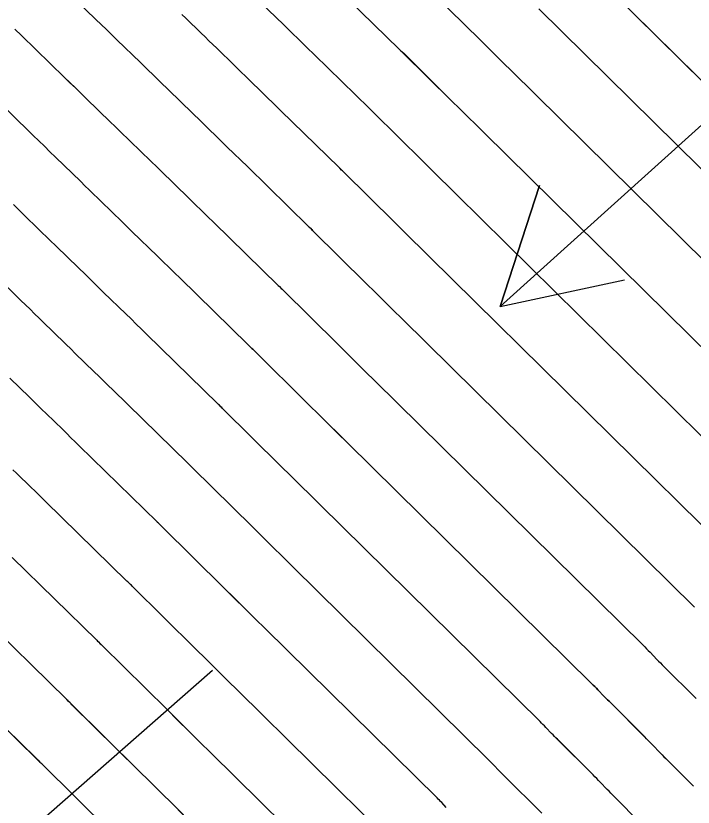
# Model space of a CAD drawing. Extents: x 954385 to 988206, y 1868364 to 1924553.
# Drawn here: x 955897.84 to 955929.86, y 1922962.47 to 1922999.87 of the extents above; entities that cross this region are included whole.
import ezdxf

# ---------------------------------------------------------------- set-up
doc = ezdxf.new("R2010")
doc.units = 0
for name, color, linetype in [('1', 7, 'Continuous'), ('Ex_Major Contours', 7, 'Continuous'), ('Ex_Minor Contours', 7, 'Continuous'), ('Slopes', 7, 'Continuous')]:
    doc.layers.add(name, color=color, linetype=linetype)

msp = doc.modelspace()

# ---------------------------------------------------------------- linework, layer by layer
at = {"layer": '1'}
for points in [[(955944.525, 1922982.753), (955923.853, 1923003.13)], [(955899.72, 1923001.554), (955901.626, 1922999.703), (955901.875, 1922999.461), (955902.123, 1922999.22), (955902.372, 1922998.979), (955902.62, 1922998.738), (955903.734, 1922997.658), (955903.923, 1922997.474), (955904.112, 1922997.291), (955904.3, 1922997.107), (955904.489, 1922996.923), (955905.244, 1922996.188), (955905.433, 1922996.004), (955905.622, 1922995.821), (955905.811, 1922995.637), (955905.999, 1922995.453), (955907.52, 1922993.976), (955907.837, 1922993.668), (955908.153, 1922993.36), (955908.469, 1922993.052), (955908.785, 1922992.744), (955911.676, 1922989.92), (955911.711, 1922989.886), (955911.746, 1922989.851), (955911.833, 1922989.766), (955911.868, 1922989.731), (955911.885, 1922989.714), (955914.402, 1922987.226), (955914.827, 1922986.806), (955915.253, 1922986.385), (955915.678, 1922985.965), (955916.104, 1922985.545), (955929.919, 1922971.928)], [(955934.788, 1922975.536), (955918.687, 1922991.407), (955918.288, 1922991.8), (955917.889, 1922992.194), (955917.49, 1922992.588), (955917.091, 1922992.982), (955914.733, 1922995.314), (955914.7, 1922995.346), (955914.667, 1922995.378), (955914.586, 1922995.459), (955914.553, 1922995.491), (955914.537, 1922995.507), (955911.962, 1922998.022), (955911.598, 1922998.377), (955911.235, 1922998.731), (955910.871, 1922999.086), (955910.506, 1922999.44), (955908.672, 1923001.222)], [(955917.58, 1923000.914), (955919.781, 1922998.738), (955920.153, 1922998.37), (955920.525, 1922998.003), (955920.897, 1922997.635), (955921.27, 1922997.268), (955939.656, 1922979.145)], [(955913.551, 1923000.661), (955915.967, 1922998.3), (955915.999, 1922998.269), (955916.03, 1922998.238), (955916.109, 1922998.161), (955916.141, 1922998.129), (955916.157, 1922998.114), (955918.436, 1922995.86), (955918.822, 1922995.479), (955919.207, 1922995.098), (955919.593, 1922994.718), (955919.978, 1922994.338), (955937.222, 1922977.341)], [(955942.091, 1922980.949), (955922.561, 1923000.199)], [(955905.694, 1922999.936), (955905.876, 1922999.758), (955906.606, 1922999.048), (955906.788, 1922998.87), (955906.971, 1922998.693), (955907.153, 1922998.515), (955907.336, 1922998.338), (955909.013, 1922996.708), (955909.354, 1922996.377), (955909.694, 1922996.046), (955910.034, 1922995.715), (955910.373, 1922995.383), (955913.106, 1922992.713), (955913.14, 1922992.68), (955913.174, 1922992.647), (955913.258, 1922992.564), (955913.292, 1922992.531), (955913.309, 1922992.514), (955915.747, 1922990.104), (955916.159, 1922989.697), (955916.571, 1922989.29), (955916.983, 1922988.883), (955917.395, 1922988.476), (955932.354, 1922973.732)], [(955897.797, 1922999.241), (955898.102, 1922998.944), (955900.143, 1922996.961), (955900.4, 1922996.712), (955900.657, 1922996.462), (955900.914, 1922996.213), (955901.171, 1922995.964), (955902.321, 1922994.847), (955902.517, 1922994.658), (955902.712, 1922994.468), (955902.907, 1922994.278), (955903.102, 1922994.088), (955903.882, 1922993.328), (955904.078, 1922993.139), (955904.273, 1922992.949), (955904.468, 1922992.759), (955904.663, 1922992.569), (955906.028, 1922991.244), (955906.32, 1922990.959), (955906.612, 1922990.675), (955906.904, 1922990.39), (955907.196, 1922990.105), (955910.245, 1922987.126), (955910.281, 1922987.091), (955910.318, 1922987.056), (955910.408, 1922986.967), (955910.443, 1922986.932), (955910.461, 1922986.914), (955913.057, 1922984.348), (955913.496, 1922983.914), (955913.934, 1922983.481), (955914.373, 1922983.048), (955914.813, 1922982.615), (955927.485, 1922970.124), (955927.568, 1922970.041), (955927.651, 1922969.958), (955927.734, 1922969.875), (955927.815, 1922969.791), (955928.142, 1922969.454), (955928.224, 1922969.369), (955928.306, 1922969.286), (955928.389, 1922969.202), (955928.472, 1922969.119), (955929.996, 1922967.599)], [(955929.866, 1922963.461), (955928.661, 1922964.67), (955928.569, 1922964.763), (955928.477, 1922964.856), (955928.385, 1922964.95), (955928.294, 1922965.044), (955927.93, 1922965.422), (955927.839, 1922965.516), (955927.747, 1922965.609), (955927.655, 1922965.703), (955927.563, 1922965.795), (955925.956, 1922967.398), (955925.88, 1922967.474), (955925.804, 1922967.551), (955925.729, 1922967.627), (955925.654, 1922967.705), (955925.354, 1922968.014), (955925.279, 1922968.091), (955925.203, 1922968.168), (955925.127, 1922968.244), (955925.051, 1922968.32), (955913.521, 1922979.684), (955913.069, 1922980.13), (955912.616, 1922980.577), (955912.164, 1922981.023), (955911.712, 1922981.47), (955909.038, 1922984.114), (955909.001, 1922984.151), (955908.964, 1922984.187), (955908.889, 1922984.26), (955908.852, 1922984.297), (955908.815, 1922984.333), (955905.607, 1922987.467), (955905.339, 1922987.728), (955905.071, 1922987.989), (955904.803, 1922988.251), (955904.535, 1922988.512), (955903.327, 1922989.685), (955903.125, 1922989.881), (955902.924, 1922990.077), (955902.722, 1922990.273), (955902.521, 1922990.469), (955901.715, 1922991.253), (955901.514, 1922991.449), (955901.312, 1922991.645), (955901.111, 1922991.841), (955900.909, 1922992.037), (955899.721, 1922993.19), (955899.456, 1922993.447), (955899.191, 1922993.704), (955898.926, 1922993.962), (955898.66, 1922994.219), (955896.483, 1922996.335)], [(955927.389, 1922961.703), (955926.129, 1922962.967), (955926.045, 1922963.052), (955925.962, 1922963.137), (955925.878, 1922963.222), (955925.795, 1922963.308), (955925.464, 1922963.651), (955925.381, 1922963.737), (955925.298, 1922963.822), (955925.214, 1922963.907), (955925.13, 1922963.991), (955923.441, 1922965.676), (955923.371, 1922965.746), (955923.302, 1922965.815), (955923.234, 1922965.885), (955923.165, 1922965.956), (955922.892, 1922966.237), (955922.824, 1922966.307), (955922.755, 1922966.377), (955922.686, 1922966.446), (955922.616, 1922966.515), (955912.23, 1922976.753), (955911.764, 1922977.213), (955911.298, 1922977.672), (955910.833, 1922978.132), (955910.367, 1922978.592), (955907.614, 1922981.314), (955907.576, 1922981.352), (955907.538, 1922981.389), (955907.461, 1922981.465), (955907.423, 1922981.502), (955907.385, 1922981.54), (955904.018, 1922984.828), (955903.775, 1922985.066), (955903.53, 1922985.304), (955903.286, 1922985.542), (955903.042, 1922985.779), (955901.991, 1922986.801), (955901.783, 1922987.003), (955901.575, 1922987.205), (955901.367, 1922987.407), (955901.159, 1922987.609), (955900.328, 1922988.418), (955900.121, 1922988.62), (955899.913, 1922988.823), (955899.705, 1922989.025), (955899.497, 1922989.227), (955898.272, 1922990.415), (955897.998, 1922990.681), (955897.724, 1922990.946)], [(955922.697, 1922962.187), (955920.925, 1922963.955), (955920.863, 1922964.017), (955920.8, 1922964.08), (955920.738, 1922964.143), (955920.677, 1922964.207), (955920.431, 1922964.46), (955920.369, 1922964.524), (955920.307, 1922964.586), (955920.245, 1922964.649), (955920.182, 1922964.711), (955910.938, 1922973.823), (955910.459, 1922974.295), (955909.98, 1922974.768), (955909.501, 1922975.241), (955909.022, 1922975.714), (955906.19, 1922978.514), (955906.151, 1922978.553), (955906.112, 1922978.592), (955906.033, 1922978.669), (955905.994, 1922978.708), (955905.954, 1922978.746), (955902.43, 1922982.189), (955902.21, 1922982.404), (955901.99, 1922982.619), (955901.769, 1922982.833), (955901.549, 1922983.047), (955900.654, 1922983.916), (955900.44, 1922984.125), (955900.226, 1922984.333), (955900.012, 1922984.541), (955899.798, 1922984.75), (955898.941, 1922985.583), (955898.727, 1922985.792), (955898.513, 1922986), (955898.299, 1922986.208), (955898.085, 1922986.416), (955896.822, 1922987.641)], [(955918.188, 1922962.458), (955917.969, 1922962.684), (955917.914, 1922962.74), (955917.859, 1922962.796), (955917.804, 1922962.852), (955917.748, 1922962.907), (955909.647, 1922970.892), (955909.154, 1922971.378), (955908.662, 1922971.864), (955908.17, 1922972.35), (955907.678, 1922972.836), (955904.766, 1922975.714), (955904.726, 1922975.754), (955904.686, 1922975.794), (955904.605, 1922975.873), (955904.564, 1922975.913), (955904.524, 1922975.953), (955900.841, 1922979.55), (955900.645, 1922979.742), (955900.449, 1922979.933), (955900.252, 1922980.124), (955900.056, 1922980.315), (955899.27, 1922981.079), (955899.073, 1922981.27), (955898.877, 1922981.461), (955898.68, 1922981.652), (955898.484, 1922981.843), (955897.555, 1922982.748)], [(955915.313, 1922961.103), (955908.355, 1922967.961), (955907.849, 1922968.46), (955907.344, 1922968.959), (955906.838, 1922969.459), (955906.333, 1922969.958), (955903.342, 1922972.915), (955903.301, 1922972.955), (955903.26, 1922972.996), (955903.177, 1922973.078), (955903.135, 1922973.118), (955903.094, 1922973.159), (955899.252, 1922976.912), (955899.08, 1922977.08), (955898.908, 1922977.248), (955898.736, 1922977.415), (955898.563, 1922977.583), (955897.873, 1922978.254), (955897.7, 1922978.421)], [(955912.879, 1922959.299), (955907.064, 1922965.031), (955906.544, 1922965.543), (955906.025, 1922966.055), (955905.507, 1922966.567), (955904.988, 1922967.08), (955901.919, 1922970.115), (955901.876, 1922970.157), (955901.834, 1922970.198), (955901.748, 1922970.282), (955901.706, 1922970.324), (955901.663, 1922970.366), (955897.664, 1922974.273)], [(955905.772, 1922962.1), (955905.24, 1922962.625), (955904.707, 1922963.151), (955904.175, 1922963.676), (955903.643, 1922964.202), (955900.495, 1922967.315), (955900.451, 1922967.358), (955900.408, 1922967.401), (955900.32, 1922967.487), (955900.277, 1922967.529), (955900.233, 1922967.572), (955896.075, 1922971.634)], [(955894.486, 1922968.995), (955898.803, 1922964.779), (955898.847, 1922964.735), (955898.892, 1922964.691), (955898.982, 1922964.603), (955899.026, 1922964.559), (955899.071, 1922964.515), (955902.298, 1922961.324)]]:
    msp.add_lwpolyline(points, dxfattribs=at)
at = {"layer": 'Ex_Major Contours'}
for points in [[(955939.657, 1922979.145), (955921.27, 1922997.269), (955920.897, 1922997.636), (955920.525, 1922998.003), (955920.153, 1922998.37), (955919.781, 1922998.738), (955917.58, 1923000.913)], [(955897.797, 1922999.241), (955898.102, 1922998.945), (955900.144, 1922996.961), (955900.4, 1922996.711), (955900.657, 1922996.462), (955900.914, 1922996.213), (955901.171, 1922995.963), (955902.321, 1922994.847), (955902.516, 1922994.658), (955902.712, 1922994.468), (955902.907, 1922994.278), (955903.102, 1922994.088), (955903.882, 1922993.329), (955904.078, 1922993.139), (955904.273, 1922992.949), (955904.468, 1922992.759), (955904.663, 1922992.569), (955906.027, 1922991.243), (955906.32, 1922990.959), (955906.612, 1922990.675), (955906.904, 1922990.39), (955907.196, 1922990.105), (955910.245, 1922987.125), (955910.299, 1922987.072), (955910.389, 1922986.984), (955910.425, 1922986.949), (955910.461, 1922986.913), (955913.057, 1922984.348), (955913.495, 1922983.915), (955913.934, 1922983.481), (955914.373, 1922983.048), (955914.812, 1922982.615), (955927.485, 1922970.124), (955927.568, 1922970.042), (955927.651, 1922969.959), (955927.734, 1922969.875), (955927.816, 1922969.791), (955928.142, 1922969.454), (955928.224, 1922969.37), (955928.306, 1922969.286), (955928.389, 1922969.203), (955928.472, 1922969.12), (955929.995, 1922967.599)], [(955915.313, 1922961.104), (955908.355, 1922967.962), (955907.849, 1922968.461), (955907.343, 1922968.96), (955906.838, 1922969.459), (955906.333, 1922969.958), (955903.342, 1922972.914), (955903.301, 1922972.954), (955903.259, 1922972.995), (955903.155, 1922973.097), (955903.114, 1922973.138), (955903.093, 1922973.158), (955899.252, 1922976.911), (955899.08, 1922977.079), (955898.908, 1922977.247), (955898.735, 1922977.415), (955898.563, 1922977.583), (955897.873, 1922978.254), (955897.7, 1922978.421)]]:
    msp.add_lwpolyline(points, dxfattribs=at)
at = {"layer": 'Ex_Minor Contours'}
for points in [[(955923.853, 1923003.13), (955944.525, 1922982.754)], [(955929.919, 1922971.929), (955916.104, 1922985.546), (955915.678, 1922985.966), (955915.252, 1922986.386), (955914.827, 1922986.806), (955914.402, 1922987.226), (955911.885, 1922989.713), (955911.85, 1922989.748), (955911.815, 1922989.782), (955911.728, 1922989.868), (955911.675, 1922989.919), (955908.784, 1922992.744), (955908.469, 1922993.052), (955908.153, 1922993.36), (955907.837, 1922993.668), (955907.52, 1922993.976), (955906, 1922995.453), (955905.811, 1922995.637), (955905.622, 1922995.821), (955905.433, 1922996.005), (955905.244, 1922996.188), (955904.489, 1922996.923), (955904.3, 1922997.107), (955904.111, 1922997.291), (955903.922, 1922997.474), (955903.733, 1922997.658), (955902.62, 1922998.738), (955902.372, 1922998.979), (955902.123, 1922999.22), (955901.875, 1922999.461), (955901.627, 1922999.702), (955899.721, 1923001.555)], [(955934.788, 1922975.537), (955918.687, 1922991.407), (955918.288, 1922991.801), (955917.889, 1922992.194), (955917.49, 1922992.588), (955917.091, 1922992.982), (955914.733, 1922995.313), (955914.7, 1922995.345), (955914.667, 1922995.377), (955914.585, 1922995.458), (955914.536, 1922995.506), (955911.962, 1922998.021), (955911.598, 1922998.376), (955911.234, 1922998.731), (955910.87, 1922999.086), (955910.506, 1922999.44), (955908.672, 1923001.222)], [(955937.222, 1922977.341), (955919.978, 1922994.338), (955919.592, 1922994.718), (955919.207, 1922995.099), (955918.822, 1922995.479), (955918.436, 1922995.86), (955916.156, 1922998.113), (955916.125, 1922998.144), (955916.093, 1922998.175), (955916.014, 1922998.253), (955915.966, 1922998.299), (955913.551, 1923000.66)], [(955922.561, 1923000.199), (955942.091, 1922980.95)], [(955932.354, 1922973.733), (955917.395, 1922988.477), (955916.983, 1922988.883), (955916.571, 1922989.29), (955916.158, 1922989.697), (955915.747, 1922990.104), (955913.309, 1922992.513), (955913.275, 1922992.546), (955913.241, 1922992.58), (955913.157, 1922992.663), (955913.106, 1922992.712), (955910.373, 1922995.383), (955910.033, 1922995.714), (955909.694, 1922996.046), (955909.354, 1922996.377), (955909.013, 1922996.708), (955907.336, 1922998.338), (955907.153, 1922998.515), (955906.971, 1922998.693), (955906.788, 1922998.87), (955906.606, 1922999.048), (955905.876, 1922999.758), (955905.693, 1922999.936)], [(955896.483, 1922996.335), (955898.661, 1922994.219), (955898.926, 1922993.961), (955899.191, 1922993.704), (955899.456, 1922993.447), (955899.721, 1922993.189), (955900.909, 1922992.037), (955901.11, 1922991.841), (955901.312, 1922991.645), (955901.514, 1922991.449), (955901.715, 1922991.253), (955902.521, 1922990.469), (955902.722, 1922990.273), (955902.924, 1922990.077), (955903.125, 1922989.881), (955903.327, 1922989.685), (955904.535, 1922988.511), (955904.803, 1922988.25), (955905.071, 1922987.989), (955905.339, 1922987.728), (955905.607, 1922987.466), (955908.815, 1922984.332), (955908.87, 1922984.277), (955908.963, 1922984.186), (955909, 1922984.15), (955909.037, 1922984.113), (955911.712, 1922981.47), (955912.164, 1922981.024), (955912.616, 1922980.577), (955913.068, 1922980.131), (955913.521, 1922979.685), (955925.051, 1922968.32), (955925.127, 1922968.244), (955925.203, 1922968.168), (955925.279, 1922968.092), (955925.354, 1922968.014), (955925.654, 1922967.705), (955925.729, 1922967.628), (955925.804, 1922967.551), (955925.88, 1922967.474), (955925.956, 1922967.398), (955927.562, 1922965.795), (955927.655, 1922965.702), (955927.747, 1922965.609), (955927.838, 1922965.515), (955927.929, 1922965.421), (955928.293, 1922965.044), (955928.384, 1922964.95), (955928.476, 1922964.856), (955928.568, 1922964.763), (955928.66, 1922964.67), (955929.865, 1922963.46)], [(955927.389, 1922961.702), (955926.128, 1922962.967), (955926.044, 1922963.051), (955925.961, 1922963.136), (955925.878, 1922963.222), (955925.795, 1922963.307), (955925.464, 1922963.651), (955925.381, 1922963.736), (955925.297, 1922963.822), (955925.213, 1922963.906), (955925.129, 1922963.991), (955923.44, 1922965.677), (955923.371, 1922965.746), (955923.302, 1922965.816), (955923.234, 1922965.886), (955923.165, 1922965.956), (955922.892, 1922966.238), (955922.824, 1922966.308), (955922.755, 1922966.378), (955922.686, 1922966.447), (955922.616, 1922966.516), (955912.229, 1922976.754), (955911.764, 1922977.213), (955911.298, 1922977.673), (955910.832, 1922978.132), (955910.367, 1922978.592), (955907.614, 1922981.313), (955907.575, 1922981.351), (955907.537, 1922981.389), (955907.442, 1922981.482), (955907.403, 1922981.52), (955907.384, 1922981.539), (955904.018, 1922984.827), (955903.774, 1922985.066), (955903.53, 1922985.304), (955903.286, 1922985.542), (955903.042, 1922985.779), (955901.991, 1922986.801), (955901.783, 1922987.003), (955901.575, 1922987.205), (955901.367, 1922987.407), (955901.159, 1922987.609), (955900.328, 1922988.418), (955900.12, 1922988.621), (955899.912, 1922988.823), (955899.704, 1922989.025), (955899.496, 1922989.227), (955898.271, 1922990.415), (955897.998, 1922990.68), (955897.724, 1922990.946)], [(955896.822, 1922987.641), (955898.084, 1922986.416), (955898.298, 1922986.208), (955898.513, 1922986), (955898.727, 1922985.792), (955898.941, 1922985.583), (955899.797, 1922984.75), (955900.012, 1922984.541), (955900.226, 1922984.333), (955900.44, 1922984.125), (955900.654, 1922983.916), (955901.549, 1922983.047), (955901.769, 1922982.833), (955901.989, 1922982.618), (955902.21, 1922982.404), (955902.43, 1922982.189), (955905.954, 1922978.745), (955905.993, 1922978.707), (955906.033, 1922978.668), (955906.111, 1922978.591), (955906.151, 1922978.552), (955906.19, 1922978.513), (955909.022, 1922975.714), (955909.501, 1922975.241), (955909.98, 1922974.769), (955910.459, 1922974.296), (955910.938, 1922973.824), (955920.182, 1922964.712), (955920.245, 1922964.65), (955920.307, 1922964.587), (955920.369, 1922964.524), (955920.431, 1922964.461), (955920.677, 1922964.207), (955920.738, 1922964.144), (955920.8, 1922964.081), (955920.862, 1922964.018), (955920.925, 1922963.955), (955922.696, 1922962.187)], [(955918.188, 1922962.458), (955917.969, 1922962.684), (955917.914, 1922962.741), (955917.859, 1922962.797), (955917.804, 1922962.852), (955917.748, 1922962.908), (955909.646, 1922970.893), (955909.154, 1922971.379), (955908.662, 1922971.864), (955908.169, 1922972.35), (955907.677, 1922972.836), (955904.766, 1922975.714), (955904.726, 1922975.753), (955904.685, 1922975.793), (955904.584, 1922975.892), (955904.544, 1922975.932), (955904.523, 1922975.952), (955900.841, 1922979.55), (955900.645, 1922979.741), (955900.449, 1922979.933), (955900.252, 1922980.124), (955900.056, 1922980.315), (955899.27, 1922981.079), (955899.073, 1922981.27), (955898.877, 1922981.461), (955898.68, 1922981.652), (955898.484, 1922981.843), (955897.554, 1922982.748)], [(955897.663, 1922974.272), (955901.663, 1922970.365), (955901.705, 1922970.323), (955901.748, 1922970.281), (955901.833, 1922970.197), (955901.876, 1922970.156), (955901.918, 1922970.114), (955904.988, 1922967.08), (955905.506, 1922966.568), (955906.025, 1922966.056), (955906.544, 1922965.544), (955907.064, 1922965.032), (955912.879, 1922959.299)], [(955905.772, 1922962.101), (955905.239, 1922962.626), (955904.707, 1922963.151), (955904.175, 1922963.677), (955903.643, 1922964.202), (955900.495, 1922967.314), (955900.451, 1922967.357), (955900.407, 1922967.4), (955900.298, 1922967.507), (955900.254, 1922967.55), (955900.232, 1922967.571), (955896.075, 1922971.634)], [(955902.298, 1922961.325), (955899.071, 1922964.514), (955899.026, 1922964.558), (955898.981, 1922964.602), (955898.869, 1922964.712), (955898.824, 1922964.756), (955898.802, 1922964.778), (955894.486, 1922968.995)]]:
    msp.add_lwpolyline(points, dxfattribs=at)
at = {"layer": 'Slopes'}
for points in [[(955957.131, 1923018.928), (955920.735, 1922986.14), (955922.588, 1922991.847), (955920.735, 1922986.14), (955926.604, 1922987.389)], [(955907.131, 1922968.928), (955850.387, 1922919.125), (955852.313, 1922924.808), (955850.387, 1922919.125), (955856.271, 1922920.298)]]:
    msp.add_lwpolyline(points, dxfattribs=at)

doc.saveas('drawing.dxf')
